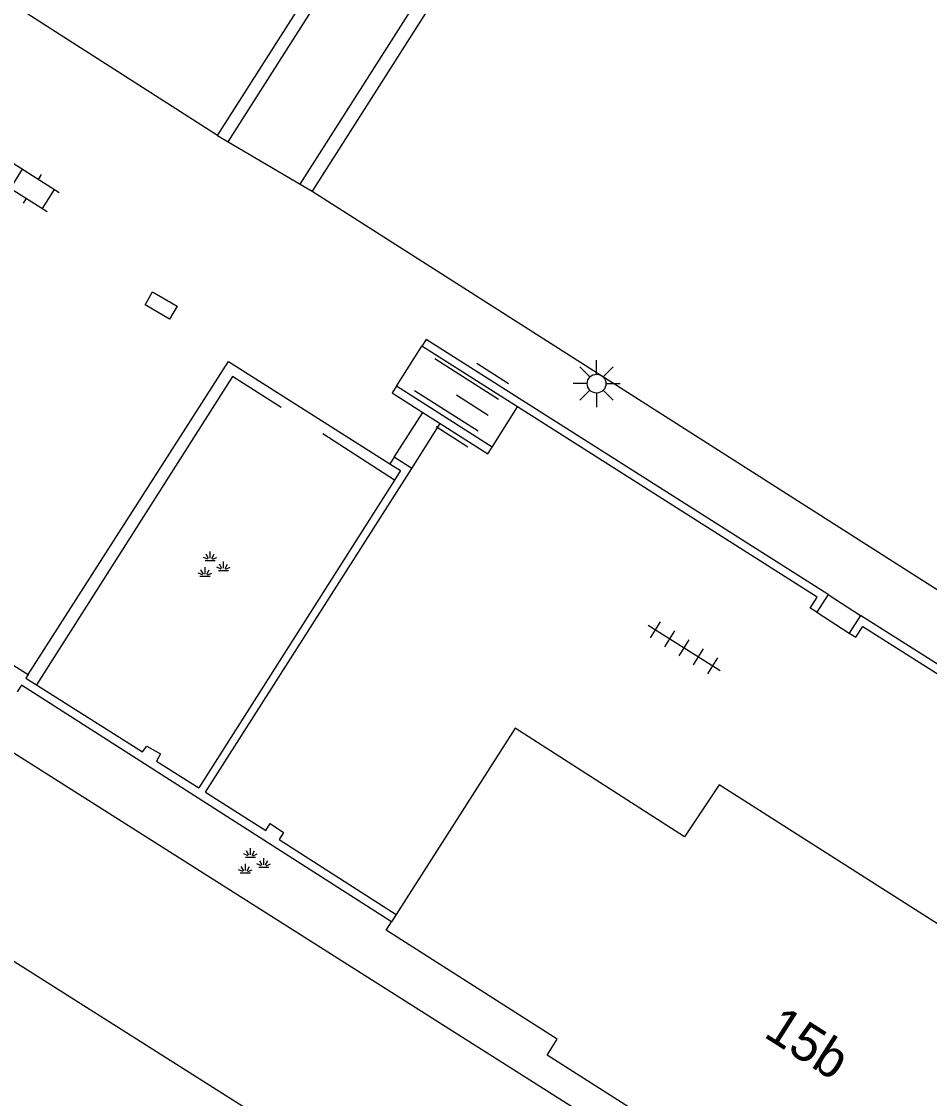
# Model space of a CAD drawing. Extents: x 136000 to 141000, y 400494 to 402006.
# Drawn here: x 138224.86 to 138248.96, y 401597.09 to 401625.67 of the extents above; entities that cross this region are included whole.
import ezdxf

# ---------------------------------------------------------------- set-up
doc = ezdxf.new("R2010")
doc.units = 0
for name, color, linetype in [('gg-afsc-hekwerk', 7, 'Continuous'), ('gg-afsc-muur', 7, 'Continuous'), ('gg-anno-huisnummerreeks BGT', 7, 'Continuous'), ('gg-bbg-hoofdgebouw', 7, 'Continuous'), ('gg-knt-trap', 7, 'Continuous'), ('gg-knt-verharding', 7, 'Continuous'), ('gt-symb-groenvak', 7, 'Continuous'), ('gt-symb-klinker verharding', 7, 'Continuous'), ('gt-symb-kolk center center', 7, 'Continuous'), ('gt-symb-lichtmast', 7, 'Continuous'), ('gt-symb-talud symbool', 7, 'Continuous'), ('gt-symb-tegel verharding', 7, 'Continuous')]:
    doc.layers.add(name, color=color, linetype=linetype)

# ---------------------------------------------------------------- blocks, each defined once
blk = doc.blocks.new('gt0-TALUD_1')
at = {"layer": 'gt-symb-talud symbool'}
for p, q in [((-1, -1), (-1, 0)), ((-0.5, -2), (-0.5, 0)), ((0, -1), (0, 0)), ((0.5, -2), (0.5, 0)), ((1, -1), (1, 0))]:
    blk.add_line(p, q, dxfattribs=at)
blk = doc.blocks.new('gt0-KL1')
at = {"layer": 'gt-symb-klinker verharding'}
for p, q in [((-1.15, 0.3), (1.15, 0.3)), ((-1, -0.3), (-1, 0.3)), ((-0.5, 0.3), (-0.5, 0.45)), ((0, -0.3), (0, 0.3)), ((0.5, 0.3), (0.5, 0.45)), ((1, -0.3), (1, 0.3)), ((-1.15, -0.3), (1.15, -0.3)), ((-0.5, -0.45), (-0.5, -0.3)), ((0.5, -0.45), (0.5, -0.3))]:
    blk.add_line(p, q, dxfattribs=at)
blk = doc.blocks.new('gt0-KOLKCC')
at = {"layer": 'gt-symb-kolk center center'}
blk.add_lwpolyline([(-0.375, 0.2), (0.375, 0.2), (0.375, -0.2), (-0.375, -0.2)], close=True, dxfattribs=at)
blk = doc.blocks.new('gt0-LMAST')
at = {"layer": 'gt-symb-lichtmast'}
for p, q in [((-0.005, 0.246), (-0.005, 0.621)), ((-0.182, 0.173), (-0.447, 0.438)), ((0.172, 0.173), (0.437, 0.438)), ((-0.255, -0.004), (-0.63, -0.004)), ((-0.182, -0.181), (-0.447, -0.446)), ((-0.005, -0.254), (-0.005, -0.629)), ((0.437, -0.446), (0.172, -0.181)), ((0.245, -0.004), (0.62, -0.004))]:
    blk.add_line(p, q, dxfattribs=at)
blk.add_circle((-0.005, -0.004), 0.25, dxfattribs=at)
blk = doc.blocks.new('gt0-GRVAK')
at = {"layer": 'gt-symb-groenvak'}
for p, q in [((-0.091, 0.211), (-0.156, 0.322)), ((-0.047, 0.214), (-0.047, 0.393)), ((-0.004, 0.211), (0.061, 0.322)), ((-0.11, 0.189), (-0.228, 0.24)), ((-0.182, 0.153), (0.088, 0.153)), ((0.015, 0.189), (0.133, 0.24)), ((0.262, -0.052), (0.197, 0.059)), ((0.305, -0.049), (0.305, 0.13)), ((0.349, -0.052), (0.414, 0.059)), ((-0.245, -0.228), (-0.363, -0.177)), ((-0.318, -0.264), (-0.047, -0.264)), ((-0.226, -0.206), (-0.291, -0.095)), ((-0.183, -0.203), (-0.183, -0.024)), ((-0.139, -0.206), (-0.074, -0.095)), ((-0.12, -0.228), (-0.002, -0.177)), ((0.243, -0.074), (0.125, -0.023)), ((0.17, -0.11), (0.441, -0.11)), ((0.368, -0.074), (0.486, -0.023))]:
    blk.add_line(p, q, dxfattribs=at)
blk = doc.blocks.new('gt0-TEG1')
at = {"layer": 'gt-symb-tegel verharding'}
for p, q in [((-1.125, 0), (1.125, 0)), ((-0.9, -0.25), (-0.9, 0.25)), ((-0.45, -0.25), (-0.45, 0.25)), ((0, -0.25), (0, 0.25)), ((0.45, -0.25), (0.45, 0.25)), ((0.9, -0.25), (0.9, 0.25))]:
    blk.add_line(p, q, dxfattribs=at)

msp = doc.modelspace()

# ---------------------------------------------------------------- linework, layer by layer
at = {"layer": 'gg-afsc-hekwerk'}
for p, q in [((138230.063, 401622.644), (138248.498, 401651.587)), ((138250.974, 401650.056), (138232.574, 401621.165)), ((138230.063, 401622.644), (138210.707, 401635.034)), ((138232.574, 401621.165), (138263.15, 401601.68)), ((138234.758, 401613.502), (138232.86, 401614.729))]:
    msp.add_line(p, q, dxfattribs=at)
msp.add_lwpolyline([(138231.75, 401615.43), (138230.465, 401616.245), (138225.258, 401608.068)], dxfattribs=at)
at = {"layer": 'gg-afsc-muur'}
for p, q in [((138238.026, 401615.44), (138235.488, 401617.051)), ((138237.351, 401614.376), (138234.811, 401615.991)), ((138235.512, 401615.297), (138235.976, 401615.001)), ((138234.754, 401614.105), (138234.64, 401613.933)), ((138235.218, 401613.809), (138234.754, 401614.105)), ((138229.747, 401605.218), (138235.218, 401613.809)), ((138234.758, 401613.502), (138229.571, 401605.33)), ((138246.271, 401610.46), (138245.973, 401609.992)), ((138247.126, 401609.91), (138246.829, 401609.441)), ((138256.158, 401604.188), (138247.126, 401609.91)), ((138224.582, 401608.627), (138225.038, 401608.338))]:
    msp.add_line(p, q, dxfattribs=at)
for points in [[(138246.271, 401610.46), (138235.602, 401617.23), (138235.488, 401617.051)], [(138234.811, 401615.991), (138234.698, 401615.814), (138235.512, 401615.297)], [(138245.973, 401609.992), (138245.796, 401610.104), (138245.978, 401610.391), (138238.026, 401615.44)], [(138235.976, 401615.001), (138237.238, 401614.199), (138237.351, 401614.376)], [(138234.64, 401613.933), (138234.919, 401613.755), (138234.758, 401613.502)], [(138246.829, 401609.441), (138247.006, 401609.329), (138247.188, 401609.616), (138256.045, 401604.011)], [(138225.038, 401608.338), (138224.979, 401608.245), (138225.258, 401608.068)], [(138234.679, 401601.778), (138224.862, 401608.057), (138224.744, 401607.881)], [(138225.258, 401608.068), (138228.072, 401606.287), (138228.184, 401606.437), (138228.55, 401606.239), (138228.445, 401606.045), (138229.571, 401605.33)], [(138229.747, 401605.218), (138231.344, 401604.204), (138231.457, 401604.384), (138231.817, 401604.146), (138231.696, 401603.962), (138234.806, 401601.976)]]:
    msp.add_lwpolyline(points, dxfattribs=at)
at = {"layer": 'gg-bbg-hoofdgebouw'}
msp.add_line((138234.806, 401601.976), (138234.679, 401601.778), dxfattribs=at)
for points in [[(138256.045, 401604.011), (138253.025, 401599.279), (138243.377, 401605.417), (138242.455, 401604.033), (138237.967, 401606.921), (138234.806, 401601.976)], [(138248.062, 401591.481), (138248.454, 401592.098), (138238.81, 401598.239), (138239.082, 401598.661), (138234.538, 401601.557), (138234.679, 401601.778)]]:
    msp.add_lwpolyline(points, dxfattribs=at)
at = {"layer": 'gg-knt-trap'}
for p, q in [((138234.754, 401614.105), (138235.512, 401615.297)), ((138235.218, 401613.809), (138235.976, 401615.001)), ((138246.271, 401610.46), (138247.126, 401609.91)), ((138245.973, 401609.992), (138246.829, 401609.441))]:
    msp.add_line(p, q, dxfattribs=at)
at = {"layer": 'gg-knt-verharding'}
for p, q in [((138230.063, 401622.644), (138230.345, 401622.478)), ((138230.345, 401622.478), (138232.261, 401621.349)), ((138232.261, 401621.349), (138232.574, 401621.165)), ((138234.811, 401615.991), (138235.488, 401617.051)), ((138237.351, 401614.376), (138238.026, 401615.44)), ((138248.04, 401591.446), (138223.961, 401606.693)), ((138221.433, 401602.767), (138245.351, 401587.66))]:
    msp.add_line(p, q, dxfattribs=at)
for points in [[(138230.345, 401622.478), (138248.771, 401651.413), (138248.498, 401651.587)], [(138232.261, 401621.349), (138250.667, 401650.252), (138250.974, 401650.056)], [(138225.038, 401608.338), (138230.359, 401616.646), (138234.64, 401613.933)]]:
    msp.add_lwpolyline(points, dxfattribs=at)

# ---------------------------------------------------------------- block references
at = {"layer": 'gt-symb-groenvak'}
for p in [(138229.916, 401611.21), (138230.986, 401603.339)]:
    msp.add_blockref('gt0-GRVAK', p, dxfattribs=at)
at = {"layer": 'gt-symb-klinker verharding', "rotation": -32.33937707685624}
msp.add_blockref('gt0-KL1', (138224.73, 401621.494), dxfattribs=at)
at = {"layer": 'gt-symb-kolk center center', "rotation": 149.61576270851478}
msp.add_blockref('gt0-KOLKCC', (138228.564, 401618.133), dxfattribs=at)
at = {"layer": 'gt-symb-lichtmast'}
msp.add_blockref('gt0-LMAST', (138240.13, 401616.064), dxfattribs=at)
at = {"layer": 'gt-symb-talud symbool', "xscale": 1.0005848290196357, "yscale": 1.000584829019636, "rotation": -122.59416327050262}
msp.add_blockref('gt0-TALUD_1', (138237.25, 401615.224), dxfattribs=at)
at = {"layer": 'gt-symb-tegel verharding', "rotation": -32.08436154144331}
msp.add_blockref('gt0-TEG1', (138242.448, 401609.049), dxfattribs=at)

# ---------------------------------------------------------------- texts
at = {"layer": 'gg-anno-huisnummerreeks BGT'}
msp.add_text('15b', height=1, rotation=327.5, dxfattribs=at).set_placement((138244.529, 401598.747))

doc.saveas('drawing.dxf')
